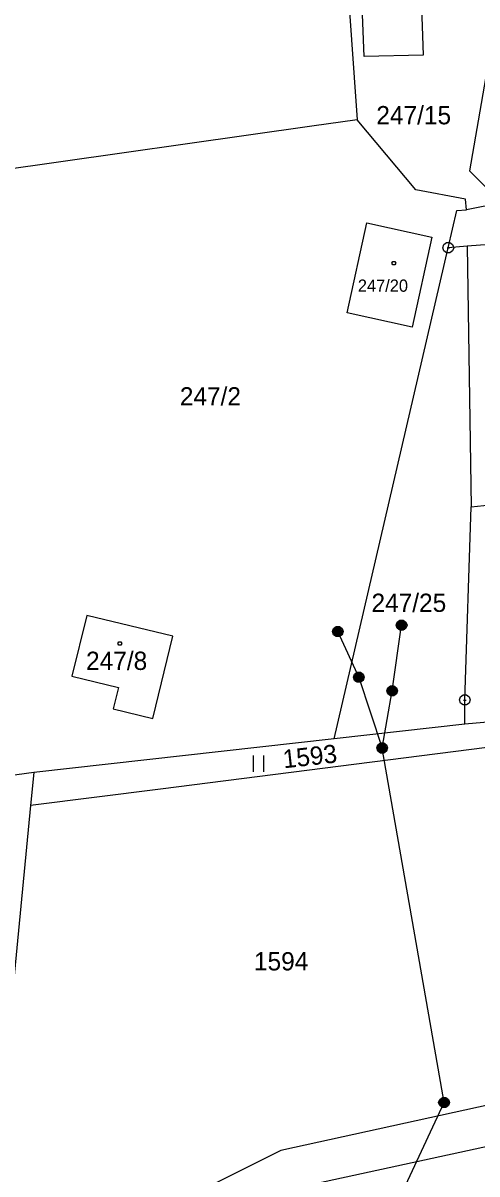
# Model space of a CAD drawing. Extents: x -609861 to -605046, y -1120287 to -1116307.
# Drawn here: x -606878.7 to -606836.4, y -1119241 to -1119133.9 of the extents above; entities that cross this region are included whole.
import ezdxf

# ---------------------------------------------------------------- set-up
doc = ezdxf.new("R2010")
doc.units = 0
for name, color, linetype in [('Vrstva 1', 7, 'Continuous'), ('Vrstva 2', 7, 'Continuous'), ('Vrstva 3', 7, 'Continuous'), ('Vrstva 5', 7, 'Continuous'), ('Vrstva 6', 7, 'Continuous'), ('Vrstva 8', 7, 'Continuous')]:
    doc.layers.add(name, color=color, linetype=linetype)

msp = doc.modelspace()

# ---------------------------------------------------------------- linework, layer by layer
at = {"layer": 'Vrstva 1'}
for p, q in [((-606846.94, -1119136.99), (-606847.8, -1119113.37)), ((-606842.35, -1119113.18), (-606841.43, -1119136.86)), ((-606848.41, -1119130.96), (-606847.58, -1119142.88)), ((-606834.82, -1119134.2), (-606837.14, -1119147.62)), ((-606841.43, -1119136.86), (-606846.94, -1119136.99)), ((-606851.78, -1119143.47), (-606882.24, -1119147.78)), ((-606847.58, -1119142.88), (-606851.78, -1119143.47)), ((-606842.11, -1119149.4), (-606847.58, -1119142.88)), ((-606837.14, -1119147.62), (-606834.12, -1119150.59)), ((-606837.5, -1119150.24), (-606842.11, -1119149.4)), ((-606837.4, -1119151.24), (-606837.5, -1119150.24)), ((-606834.12, -1119150.59), (-606837.4, -1119151.24)), ((-606839.1, -1119154.78), (-606838.3, -1119151.32)), ((-606838.3, -1119151.32), (-606837.4, -1119151.24)), ((-606830.08, -1119154.05), (-606837.35, -1119154.64)), ((-606849.72, -1119200.46), (-606839.1, -1119154.78)), ((-606837.35, -1119154.64), (-606839.1, -1119154.78)), ((-606837.35, -1119154.64), (-606836.96, -1119178.87)), ((-606836.96, -1119178.87), (-606801.35, -1119175.29)), ((-606837.56, -1119196.86), (-606836.96, -1119178.87)), ((-606872.73, -1119189), (-606874.11, -1119194.63)), ((-606864.72, -1119190.92), (-606872.73, -1119189)), ((-606866.58, -1119198.57), (-606864.72, -1119190.92)), ((-606874.11, -1119194.63), (-606869.79, -1119195.68)), ((-606869.79, -1119195.68), (-606870.27, -1119197.67)), ((-606837.55, -1119199.09), (-606837.56, -1119196.86)), ((-606870.27, -1119197.67), (-606866.58, -1119198.57)), ((-606823.88, -1119197.98), (-606837.55, -1119199.09)), ((-606837.55, -1119199.09), (-606849.72, -1119200.46)), ((-606824.14, -1119199.83), (-606865.86, -1119205.14)), ((-606849.72, -1119200.46), (-606877.66, -1119203.6)), ((-606877.66, -1119203.6), (-606887.23, -1119204.9)), ((-606877.66, -1119203.6), (-606877.96, -1119206.68)), ((-606865.86, -1119205.14), (-606877.96, -1119206.68)), ((-606877.96, -1119206.68), (-606882.51, -1119253.82)), ((-606828.8, -1119233.09), (-606854.68, -1119238.79)), ((-606853.75, -1119242.34), (-606828.43, -1119236.84)), ((-606854.68, -1119238.79), (-606866.51, -1119244.67))]:
    msp.add_line(p, q, dxfattribs=at)
msp.add_lwpolyline([(-606846.69, -1119152.46), (-606840.62, -1119153.79), (-606842.46, -1119162.16), (-606848.52, -1119160.83)], close=True, dxfattribs=at)
at = {"layer": 'Vrstva 3'}
for p, q in [((-606857.25, -1119202.03), (-606857.25, -1119203.53)), ((-606856.25, -1119203.53), (-606856.25, -1119202.03))]:
    msp.add_line(p, q, dxfattribs=at)
at = {"layer": 'Vrstva 5'}
for points in [[(-606844.08, -1119156.07), (-606843.99, -1119156.22), (-606844.08, -1119156.37), (-606844.26, -1119156.37), (-606844.35, -1119156.22), (-606844.26, -1119156.07)], [(-606869.56, -1119191.45), (-606869.47, -1119191.6), (-606869.56, -1119191.75), (-606869.74, -1119191.75), (-606869.83, -1119191.6), (-606869.74, -1119191.45)]]:
    msp.add_lwpolyline(points, close=True, dxfattribs=at)
at = {"layer": 'Vrstva 6'}
for p, q in [((-606849.38, -1119190.5), (-606847.43, -1119194.75)), ((-606844.33, -1119196.01), (-606843.45, -1119189.9)), ((-606847.43, -1119194.75), (-606845.26, -1119201.33)), ((-606845.26, -1119201.33), (-606844.33, -1119196.01)), ((-606839.5, -1119234.32), (-606845.26, -1119201.33)), ((-606863.52, -1119285.91), (-606839.5, -1119234.32))]:
    msp.add_line(p, q, dxfattribs=at)
for points in [[(-606843.6, -1119189.42), (-606843.29, -1119189.42), (-606843.04, -1119189.6), (-606842.94, -1119189.89), (-606843.04, -1119190.18), (-606843.29, -1119190.36), (-606843.6, -1119190.36), (-606843.85, -1119190.18), (-606843.95, -1119189.89), (-606843.85, -1119189.6), (-606843.6, -1119189.42), (-606843.57, -1119189.46), (-606843.33, -1119189.46), (-606843.17, -1119189.54), (-606843.73, -1119189.54), (-606843.81, -1119189.62), (-606843.09, -1119189.62), (-606843.09, -1119189.7), (-606843.81, -1119189.7), (-606843.85, -1119189.78), (-606843.05, -1119189.78), (-606843.01, -1119189.86), (-606843.89, -1119189.86), (-606843.89, -1119189.94), (-606843.01, -1119189.94), (-606843.04, -1119190.02), (-606843.85, -1119190.02), (-606843.84, -1119190.1), (-606843.03, -1119190.1), (-606843.08, -1119190.18), (-606843.8, -1119190.18), (-606843.72, -1119190.26), (-606843.16, -1119190.26), (-606843.27, -1119190.34), (-606843.61, -1119190.34)], [(-606849.53, -1119190.02), (-606849.22, -1119190.02), (-606848.97, -1119190.2), (-606848.87, -1119190.49), (-606848.97, -1119190.78), (-606849.22, -1119190.96), (-606849.53, -1119190.96), (-606849.78, -1119190.78), (-606849.88, -1119190.49), (-606849.78, -1119190.2), (-606849.53, -1119190.02), (-606849.5, -1119190.06), (-606849.26, -1119190.06), (-606849.1, -1119190.14), (-606849.66, -1119190.14), (-606849.74, -1119190.22), (-606849.02, -1119190.22), (-606849.02, -1119190.3), (-606849.74, -1119190.3), (-606849.78, -1119190.38), (-606848.98, -1119190.38), (-606848.94, -1119190.46), (-606849.82, -1119190.46), (-606849.82, -1119190.54), (-606848.94, -1119190.54), (-606848.97, -1119190.62), (-606849.78, -1119190.62), (-606849.77, -1119190.7), (-606848.96, -1119190.7), (-606849.01, -1119190.78), (-606849.73, -1119190.78), (-606849.65, -1119190.86), (-606849.09, -1119190.86), (-606849.2, -1119190.94), (-606849.54, -1119190.94)], [(-606847.58, -1119194.27), (-606847.27, -1119194.27), (-606847.02, -1119194.45), (-606846.92, -1119194.74), (-606847.02, -1119195.03), (-606847.27, -1119195.21), (-606847.58, -1119195.21), (-606847.83, -1119195.03), (-606847.93, -1119194.74), (-606847.83, -1119194.45), (-606847.58, -1119194.27), (-606847.55, -1119194.31), (-606847.31, -1119194.31), (-606847.15, -1119194.39), (-606847.71, -1119194.39), (-606847.79, -1119194.47), (-606847.07, -1119194.47), (-606847.07, -1119194.55), (-606847.79, -1119194.55), (-606847.83, -1119194.63), (-606847.03, -1119194.63), (-606846.99, -1119194.71), (-606847.87, -1119194.71), (-606847.87, -1119194.79), (-606846.99, -1119194.79), (-606847.02, -1119194.87), (-606847.83, -1119194.87), (-606847.82, -1119194.95), (-606847.01, -1119194.95), (-606847.06, -1119195.03), (-606847.78, -1119195.03), (-606847.7, -1119195.11), (-606847.14, -1119195.11), (-606847.25, -1119195.19), (-606847.59, -1119195.19)], [(-606844.48, -1119195.53), (-606844.17, -1119195.53), (-606843.92, -1119195.71), (-606843.82, -1119196), (-606843.92, -1119196.29), (-606844.17, -1119196.47), (-606844.48, -1119196.47), (-606844.73, -1119196.29), (-606844.83, -1119196), (-606844.73, -1119195.71), (-606844.48, -1119195.53), (-606844.45, -1119195.57), (-606844.21, -1119195.57), (-606844.05, -1119195.65), (-606844.61, -1119195.65), (-606844.69, -1119195.73), (-606843.97, -1119195.73), (-606843.97, -1119195.81), (-606844.69, -1119195.81), (-606844.73, -1119195.89), (-606843.93, -1119195.89), (-606843.89, -1119195.97), (-606844.77, -1119195.97), (-606844.77, -1119196.05), (-606843.89, -1119196.05), (-606843.92, -1119196.13), (-606844.73, -1119196.13), (-606844.72, -1119196.21), (-606843.91, -1119196.21), (-606843.96, -1119196.29), (-606844.68, -1119196.29), (-606844.6, -1119196.37), (-606844.04, -1119196.37), (-606844.15, -1119196.45), (-606844.49, -1119196.45)], [(-606845.41, -1119200.85), (-606845.1, -1119200.85), (-606844.85, -1119201.03), (-606844.75, -1119201.32), (-606844.85, -1119201.61), (-606845.1, -1119201.79), (-606845.41, -1119201.79), (-606845.66, -1119201.61), (-606845.76, -1119201.32), (-606845.66, -1119201.03), (-606845.41, -1119200.85), (-606845.38, -1119200.89), (-606845.14, -1119200.89), (-606844.98, -1119200.97), (-606845.54, -1119200.97), (-606845.62, -1119201.05), (-606844.9, -1119201.05), (-606844.9, -1119201.13), (-606845.62, -1119201.13), (-606845.66, -1119201.21), (-606844.86, -1119201.21), (-606844.82, -1119201.29), (-606845.7, -1119201.29), (-606845.7, -1119201.37), (-606844.82, -1119201.37), (-606844.85, -1119201.45), (-606845.66, -1119201.45), (-606845.65, -1119201.53), (-606844.84, -1119201.53), (-606844.89, -1119201.61), (-606845.61, -1119201.61), (-606845.53, -1119201.69), (-606844.97, -1119201.69), (-606845.08, -1119201.77), (-606845.42, -1119201.77)], [(-606839.65, -1119233.84), (-606839.34, -1119233.84), (-606839.09, -1119234.02), (-606838.99, -1119234.31), (-606839.09, -1119234.6), (-606839.34, -1119234.78), (-606839.65, -1119234.78), (-606839.9, -1119234.6), (-606840, -1119234.31), (-606839.9, -1119234.02), (-606839.65, -1119233.84), (-606839.62, -1119233.88), (-606839.38, -1119233.88), (-606839.22, -1119233.96), (-606839.78, -1119233.96), (-606839.86, -1119234.04), (-606839.14, -1119234.04), (-606839.14, -1119234.12), (-606839.86, -1119234.12), (-606839.9, -1119234.2), (-606839.1, -1119234.2), (-606839.06, -1119234.28), (-606839.94, -1119234.28), (-606839.94, -1119234.36), (-606839.06, -1119234.36), (-606839.09, -1119234.44), (-606839.9, -1119234.44), (-606839.89, -1119234.52), (-606839.08, -1119234.52), (-606839.13, -1119234.6), (-606839.85, -1119234.6), (-606839.77, -1119234.68), (-606839.21, -1119234.68), (-606839.32, -1119234.76), (-606839.66, -1119234.76)]]:
    msp.add_lwpolyline(points, dxfattribs=at)
at = {"layer": 'Vrstva 8'}
for p, q in [((-606839.22, -1119154.78), (-606838.98, -1119154.78)), ((-606837.68, -1119196.86), (-606837.44, -1119196.86))]:
    msp.add_line(p, q, dxfattribs=at)
for points in [[(-606838.95, -1119154.3), (-606838.7, -1119154.48), (-606838.6, -1119154.77), (-606838.7, -1119155.06), (-606838.95, -1119155.24), (-606839.26, -1119155.24), (-606839.51, -1119155.06), (-606839.61, -1119154.77), (-606839.51, -1119154.48), (-606839.26, -1119154.3)], [(-606837.41, -1119196.38), (-606837.16, -1119196.56), (-606837.06, -1119196.85), (-606837.16, -1119197.14), (-606837.41, -1119197.32), (-606837.72, -1119197.32), (-606837.97, -1119197.14), (-606838.07, -1119196.85), (-606837.97, -1119196.56), (-606837.72, -1119196.38)]]:
    msp.add_lwpolyline(points, close=True, dxfattribs=at)

# ---------------------------------------------------------------- texts
at = {"layer": 'Vrstva 2'}
for s, height, p in [('247/15', 1.7, (-606845.793, -1119143.29)), ('247/20', 1.14, (-606847.514, -1119158.87)), ('247/2', 1.7, (-606864.073, -1119169.45)), ('247/25', 1.7, (-606846.246, -1119188.66)), ('247/8', 1.7, (-606872.793, -1119194.06)), ('1594', 1.7, (-606857.177, -1119222.02))]:
    msp.add_text(s, height=height, dxfattribs=at).set_placement(p)
msp.add_text('1593', height=1.7, rotation=6.30254, dxfattribs=at).set_placement((-606854.4, -1119203.217))

doc.saveas('drawing.dxf')
